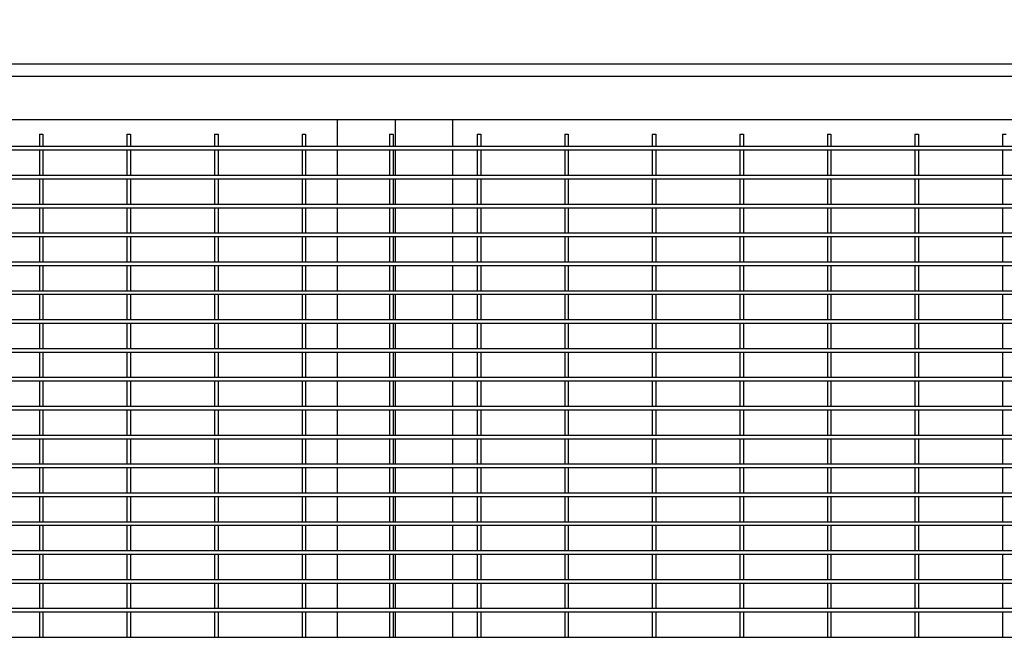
# Model space of a CAD drawing. Header units: inches. Extents: x 36 to 1719, y -84 to 1122.
# Tile 524 of 571: x 953 to 987, y 831 to 853. Entities that reach past the tile are written whole.
import ezdxf

# ---------------------------------------------------------------- set-up
doc = ezdxf.new("R2010")
doc.units = ezdxf.units.IN
doc.header["$LTSCALE"] = 48
doc.header["$MEASUREMENT"] = 0
doc.layers.add('Dimension (ANSI)', color=7, linetype='Continuous', lineweight=25)
doc.layers.add('Visible (ANSI)', color=7, linetype='Continuous', lineweight=30)
doc.styles.add('Note Text (ANSI)', font='tahoma.ttf')
doc.dimstyles.new('Architectural (ANSI)', dxfattribs={"dimscale": 48, "dimtxt": 0.125, "dimasz": 0.098425, "dimexe": 0.125, "dimexo": 0.0625, "dimgap": 0.031496, "dimtad": 0, "dimtih": 1, "dimtoh": 1, "dimdec": 4, "dimrnd": 1e-08, "dimzin": 3, "dimdsep": 46, "dimlunit": 4, "dimtxsty": 'Note Text (ANSI)', "dimcen": 0.09, "dimdle": 0.393701, "dimclrd": 256, "dimclre": 256, "dimclrt": 256, "dimadec": 0, "dimazin": 3, "dimtfac": 0.96, "dimtofl": 0, "dimtmove": 0, "dimatfit": 3, "dimfxl": 1, "dimfrac": 2, "dimtolj": 1, "dimtzin": 12, "dimlwd": -1, "dimlwe": -1, "dimarcsym": 0})

# ---------------------------------------------------------------- blocks, each defined once
blk = doc.blocks.new('*D15')
at = {"layer": 'Defpoints', "color": 0, "transparency": 16777216}
for p in [(1035.918, 852.671), (738.918, 838.715), (1035.918, 741.531)]:
    blk.add_point(p, dxfattribs=at)
at = {"layer": 'Dimension (ANSI)', "transparency": 16777216}
for p, q in [((1035.918, 849.671), (1035.918, 735.531)), ((738.918, 835.715), (738.918, 735.531)), ((743.642, 741.531), (865.572, 741.531)), ((1031.193, 741.531), (889.263, 741.531))]:
    blk.add_line(p, q, dxfattribs=at)
for points in [[(743.642, 742.318), (743.642, 740.743), (738.918, 741.531)], [(1031.193, 742.318), (1031.193, 740.743), (1035.918, 741.531)]]:
    blk.add_solid(points, dxfattribs=at)
at = {"layer": 'Dimension (ANSI)', "transparency": 16777216, "insert": (867.084, 744.652), "char_height": 6, "attachment_point": 1, "style": 'Note Text (ANSI)'}
blk.add_mtext('\\A1;24\'-9"', dxfattribs=at)

msp = doc.modelspace()

# ---------------------------------------------------------------- linework, layer by layer
at = {"layer": 'Visible (ANSI)'}
for p, q in [((1034.37768, 851.13131), (921.53768, 851.13131)), ((921.95768, 850.71131), (1033.95768, 850.71131)), ((923.45768, 849.21131), (1032.45768, 849.21131)), ((963.95768, 849.21131), (963.95768, 848.27381)), ((965.95768, 849.21131), (965.95768, 848.27381)), ((965.95768, 849.21131), (965.95768, 848.27381)), ((967.95768, 848.27381), (967.95768, 849.21131)), ((953.64518, 848.71131), (953.77018, 848.71131)), ((953.64518, 848.71131), (953.64518, 848.27381)), ((953.77018, 848.71131), (953.77018, 848.27381)), ((956.67643, 848.71131), (956.80143, 848.71131)), ((956.67643, 848.71131), (956.67643, 848.27381)), ((956.80143, 848.71131), (956.80143, 848.27381)), ((959.70768, 848.71131), (959.83268, 848.71131)), ((959.70768, 848.71131), (959.70768, 848.27381)), ((959.83268, 848.71131), (959.83268, 848.27381)), ((962.73893, 848.71131), (962.86393, 848.71131)), ((962.73893, 848.71131), (962.73893, 848.27381)), ((962.86393, 848.71131), (962.86393, 848.27381)), ((965.77018, 848.71131), (965.89518, 848.71131)), ((965.77018, 848.71131), (965.77018, 848.27381)), ((965.89518, 848.71131), (965.89518, 848.27381)), ((968.80143, 848.71131), (968.92643, 848.71131)), ((968.80143, 848.71131), (968.80143, 848.27381)), ((968.92643, 848.71131), (968.92643, 848.27381)), ((971.83268, 848.71131), (971.95768, 848.71131)), ((971.83268, 848.71131), (971.83268, 848.27381)), ((971.95768, 848.71131), (971.95768, 848.27381)), ((974.86393, 848.71131), (974.98893, 848.71131)), ((974.86393, 848.71131), (974.86393, 848.27381)), ((974.98893, 848.71131), (974.98893, 848.27381)), ((977.89518, 848.71131), (978.02018, 848.71131)), ((977.89518, 848.71131), (977.89518, 848.27381)), ((978.02018, 848.71131), (978.02018, 848.27381)), ((980.92643, 848.71131), (981.05143, 848.71131)), ((980.92643, 848.71131), (980.92643, 848.27381)), ((981.05143, 848.71131), (981.05143, 848.27381)), ((983.95768, 848.71131), (984.08268, 848.71131)), ((983.95768, 848.71131), (983.95768, 848.27381)), ((984.08268, 848.71131), (984.08268, 848.27381)), ((986.98893, 848.71131), (987.11393, 848.71131)), ((986.98893, 848.71131), (986.98893, 848.27381)), ((953.70768, 848.27381), (950.67643, 848.27381)), ((953.70768, 848.14881), (950.67643, 848.14881)), ((953.64518, 848.14881), (953.64518, 847.27381)), ((956.73893, 848.27381), (953.70768, 848.27381)), ((956.73893, 848.14881), (953.70768, 848.14881)), ((953.77018, 848.14881), (953.77018, 847.27381)), ((956.67643, 848.14881), (956.67643, 847.27381)), ((959.77018, 848.27381), (956.73893, 848.27381)), ((959.77018, 848.14881), (956.73893, 848.14881)), ((956.80143, 848.14881), (956.80143, 847.27381)), ((959.70768, 848.14881), (959.70768, 847.27381)), ((962.80143, 848.27381), (959.77018, 848.27381)), ((962.80143, 848.14881), (959.77018, 848.14881)), ((959.83268, 848.14881), (959.83268, 847.27381)), ((962.73893, 848.14881), (962.73893, 847.27381)), ((965.83268, 848.27381), (962.80143, 848.27381)), ((965.83268, 848.14881), (962.80143, 848.14881)), ((962.86393, 848.14881), (962.86393, 847.27381)), ((963.95768, 848.14881), (963.95768, 847.27381)), ((965.77018, 848.14881), (965.77018, 847.27381)), ((968.86393, 848.27381), (965.83268, 848.27381)), ((968.86393, 848.14881), (965.83268, 848.14881)), ((965.89518, 848.14881), (965.89518, 847.27381)), ((965.95768, 848.14881), (965.95768, 847.27381)), ((965.95768, 848.14881), (965.95768, 847.27381)), ((967.95768, 847.27381), (967.95768, 848.14881)), ((968.80143, 848.14881), (968.80143, 847.27381)), ((971.89518, 848.27381), (968.86393, 848.27381)), ((971.89518, 848.14881), (968.86393, 848.14881)), ((968.92643, 848.14881), (968.92643, 847.27381)), ((971.83268, 848.14881), (971.83268, 847.27381)), ((974.92643, 848.27381), (971.89518, 848.27381)), ((974.92643, 848.14881), (971.89518, 848.14881)), ((971.95768, 848.14881), (971.95768, 847.27381)), ((974.86393, 848.14881), (974.86393, 847.27381)), ((977.95768, 848.27381), (974.92643, 848.27381)), ((977.95768, 848.14881), (974.92643, 848.14881)), ((974.98893, 848.14881), (974.98893, 847.27381)), ((977.89518, 848.14881), (977.89518, 847.27381)), ((980.98893, 848.27381), (977.95768, 848.27381)), ((980.98893, 848.14881), (977.95768, 848.14881)), ((978.02018, 848.14881), (978.02018, 847.27381)), ((980.92643, 848.14881), (980.92643, 847.27381)), ((984.02018, 848.27381), (980.98893, 848.27381)), ((984.02018, 848.14881), (980.98893, 848.14881)), ((981.05143, 848.14881), (981.05143, 847.27381)), ((983.95768, 848.14881), (983.95768, 847.27381)), ((987.05143, 848.27381), (984.02018, 848.27381)), ((987.05143, 848.14881), (984.02018, 848.14881)), ((984.08268, 848.14881), (984.08268, 847.27381)), ((986.98893, 848.14881), (986.98893, 847.27381)), ((990.08268, 848.27381), (987.05143, 848.27381)), ((990.08268, 848.14881), (987.05143, 848.14881)), ((953.70768, 847.27381), (950.67643, 847.27381)), ((953.70768, 847.14881), (950.67643, 847.14881)), ((953.64518, 847.14881), (953.64518, 846.27381)), ((956.73893, 847.27381), (953.70768, 847.27381)), ((956.73893, 847.14881), (953.70768, 847.14881)), ((953.77018, 847.14881), (953.77018, 846.27381)), ((956.67643, 847.14881), (956.67643, 846.27381)), ((959.77018, 847.27381), (956.73893, 847.27381)), ((959.77018, 847.14881), (956.73893, 847.14881)), ((956.80143, 847.14881), (956.80143, 846.27381)), ((959.70768, 847.14881), (959.70768, 846.27381)), ((962.80143, 847.27381), (959.77018, 847.27381)), ((962.80143, 847.14881), (959.77018, 847.14881)), ((959.83268, 847.14881), (959.83268, 846.27381)), ((962.73893, 847.14881), (962.73893, 846.27381)), ((965.83268, 847.27381), (962.80143, 847.27381)), ((965.83268, 847.14881), (962.80143, 847.14881)), ((962.86393, 847.14881), (962.86393, 846.27381)), ((963.95768, 847.14881), (963.95768, 846.27381)), ((965.77018, 847.14881), (965.77018, 846.27381)), ((968.86393, 847.27381), (965.83268, 847.27381)), ((968.86393, 847.14881), (965.83268, 847.14881)), ((965.89518, 847.14881), (965.89518, 846.27381)), ((965.95768, 847.14881), (965.95768, 846.27381)), ((965.95768, 847.14881), (965.95768, 846.27381)), ((967.95768, 846.27381), (967.95768, 847.14881)), ((968.80143, 847.14881), (968.80143, 846.27381)), ((971.89518, 847.27381), (968.86393, 847.27381)), ((971.89518, 847.14881), (968.86393, 847.14881)), ((968.92643, 847.14881), (968.92643, 846.27381)), ((971.83268, 847.14881), (971.83268, 846.27381)), ((974.92643, 847.27381), (971.89518, 847.27381)), ((974.92643, 847.14881), (971.89518, 847.14881)), ((971.95768, 847.14881), (971.95768, 846.27381)), ((974.86393, 847.14881), (974.86393, 846.27381)), ((977.95768, 847.27381), (974.92643, 847.27381)), ((977.95768, 847.14881), (974.92643, 847.14881)), ((974.98893, 847.14881), (974.98893, 846.27381)), ((977.89518, 847.14881), (977.89518, 846.27381)), ((980.98893, 847.27381), (977.95768, 847.27381)), ((980.98893, 847.14881), (977.95768, 847.14881)), ((978.02018, 847.14881), (978.02018, 846.27381)), ((980.92643, 847.14881), (980.92643, 846.27381)), ((984.02018, 847.27381), (980.98893, 847.27381)), ((984.02018, 847.14881), (980.98893, 847.14881)), ((981.05143, 847.14881), (981.05143, 846.27381)), ((983.95768, 847.14881), (983.95768, 846.27381)), ((987.05143, 847.27381), (984.02018, 847.27381)), ((987.05143, 847.14881), (984.02018, 847.14881)), ((984.08268, 847.14881), (984.08268, 846.27381)), ((986.98893, 847.14881), (986.98893, 846.27381)), ((990.08268, 847.27381), (987.05143, 847.27381)), ((990.08268, 847.14881), (987.05143, 847.14881)), ((953.70768, 846.27381), (950.67643, 846.27381)), ((953.70768, 846.14881), (950.67643, 846.14881)), ((953.64518, 846.14881), (953.64518, 845.27381)), ((956.73893, 846.27381), (953.70768, 846.27381)), ((956.73893, 846.14881), (953.70768, 846.14881)), ((953.77018, 846.14881), (953.77018, 845.27381)), ((956.67643, 846.14881), (956.67643, 845.27381)), ((959.77018, 846.27381), (956.73893, 846.27381)), ((959.77018, 846.14881), (956.73893, 846.14881)), ((956.80143, 846.14881), (956.80143, 845.27381)), ((959.70768, 846.14881), (959.70768, 845.27381)), ((962.80143, 846.27381), (959.77018, 846.27381)), ((962.80143, 846.14881), (959.77018, 846.14881)), ((959.83268, 846.14881), (959.83268, 845.27381)), ((962.73893, 846.14881), (962.73893, 845.27381)), ((965.83268, 846.27381), (962.80143, 846.27381)), ((965.83268, 846.14881), (962.80143, 846.14881)), ((962.86393, 846.14881), (962.86393, 845.27381)), ((963.95768, 846.14881), (963.95768, 845.27381)), ((965.77018, 846.14881), (965.77018, 845.27381)), ((968.86393, 846.27381), (965.83268, 846.27381)), ((968.86393, 846.14881), (965.83268, 846.14881)), ((965.89518, 846.14881), (965.89518, 845.27381)), ((965.95768, 846.14881), (965.95768, 845.27381)), ((965.95768, 846.14881), (965.95768, 845.27381)), ((967.95768, 845.27381), (967.95768, 846.14881)), ((968.80143, 846.14881), (968.80143, 845.27381)), ((971.89518, 846.27381), (968.86393, 846.27381)), ((971.89518, 846.14881), (968.86393, 846.14881)), ((968.92643, 846.14881), (968.92643, 845.27381)), ((971.83268, 846.14881), (971.83268, 845.27381)), ((974.92643, 846.27381), (971.89518, 846.27381)), ((974.92643, 846.14881), (971.89518, 846.14881)), ((971.95768, 846.14881), (971.95768, 845.27381)), ((974.86393, 846.14881), (974.86393, 845.27381)), ((977.95768, 846.27381), (974.92643, 846.27381)), ((977.95768, 846.14881), (974.92643, 846.14881)), ((974.98893, 846.14881), (974.98893, 845.27381)), ((977.89518, 846.14881), (977.89518, 845.27381)), ((980.98893, 846.27381), (977.95768, 846.27381)), ((980.98893, 846.14881), (977.95768, 846.14881)), ((978.02018, 846.14881), (978.02018, 845.27381)), ((980.92643, 846.14881), (980.92643, 845.27381)), ((984.02018, 846.27381), (980.98893, 846.27381)), ((984.02018, 846.14881), (980.98893, 846.14881)), ((981.05143, 846.14881), (981.05143, 845.27381)), ((983.95768, 846.14881), (983.95768, 845.27381)), ((987.05143, 846.27381), (984.02018, 846.27381)), ((987.05143, 846.14881), (984.02018, 846.14881)), ((984.08268, 846.14881), (984.08268, 845.27381)), ((986.98893, 846.14881), (986.98893, 845.27381)), ((990.08268, 846.27381), (987.05143, 846.27381)), ((990.08268, 846.14881), (987.05143, 846.14881)), ((953.70768, 845.27381), (950.67643, 845.27381)), ((953.70768, 845.14881), (950.67643, 845.14881)), ((953.64518, 845.14881), (953.64518, 844.27381)), ((956.73893, 845.27381), (953.70768, 845.27381)), ((956.73893, 845.14881), (953.70768, 845.14881)), ((953.77018, 845.14881), (953.77018, 844.27381)), ((956.67643, 845.14881), (956.67643, 844.27381)), ((959.77018, 845.27381), (956.73893, 845.27381)), ((959.77018, 845.14881), (956.73893, 845.14881)), ((956.80143, 845.14881), (956.80143, 844.27381)), ((959.70768, 845.14881), (959.70768, 844.27381)), ((962.80143, 845.27381), (959.77018, 845.27381)), ((962.80143, 845.14881), (959.77018, 845.14881)), ((959.83268, 845.14881), (959.83268, 844.27381)), ((962.73893, 845.14881), (962.73893, 844.27381)), ((965.83268, 845.27381), (962.80143, 845.27381)), ((965.83268, 845.14881), (962.80143, 845.14881)), ((962.86393, 845.14881), (962.86393, 844.27381)), ((963.95768, 845.14881), (963.95768, 844.27381)), ((965.77018, 845.14881), (965.77018, 844.27381)), ((968.86393, 845.27381), (965.83268, 845.27381)), ((968.86393, 845.14881), (965.83268, 845.14881)), ((965.89518, 845.14881), (965.89518, 844.27381)), ((965.95768, 845.14881), (965.95768, 844.27381)), ((965.95768, 845.14881), (965.95768, 844.27381)), ((967.95768, 844.27381), (967.95768, 845.14881)), ((968.80143, 845.14881), (968.80143, 844.27381)), ((971.89518, 845.27381), (968.86393, 845.27381)), ((971.89518, 845.14881), (968.86393, 845.14881)), ((968.92643, 845.14881), (968.92643, 844.27381)), ((971.83268, 845.14881), (971.83268, 844.27381)), ((974.92643, 845.27381), (971.89518, 845.27381)), ((974.92643, 845.14881), (971.89518, 845.14881)), ((971.95768, 845.14881), (971.95768, 844.27381)), ((974.86393, 845.14881), (974.86393, 844.27381)), ((977.95768, 845.27381), (974.92643, 845.27381)), ((977.95768, 845.14881), (974.92643, 845.14881)), ((974.98893, 845.14881), (974.98893, 844.27381)), ((977.89518, 845.14881), (977.89518, 844.27381)), ((980.98893, 845.27381), (977.95768, 845.27381)), ((980.98893, 845.14881), (977.95768, 845.14881)), ((978.02018, 845.14881), (978.02018, 844.27381)), ((980.92643, 845.14881), (980.92643, 844.27381)), ((984.02018, 845.27381), (980.98893, 845.27381)), ((984.02018, 845.14881), (980.98893, 845.14881)), ((981.05143, 845.14881), (981.05143, 844.27381)), ((983.95768, 845.14881), (983.95768, 844.27381)), ((987.05143, 845.27381), (984.02018, 845.27381)), ((987.05143, 845.14881), (984.02018, 845.14881)), ((984.08268, 845.14881), (984.08268, 844.27381)), ((986.98893, 845.14881), (986.98893, 844.27381)), ((990.08268, 845.27381), (987.05143, 845.27381)), ((990.08268, 845.14881), (987.05143, 845.14881)), ((953.70768, 844.27381), (950.67643, 844.27381)), ((953.70768, 844.14881), (950.67643, 844.14881)), ((953.64518, 844.14881), (953.64518, 843.27381)), ((956.73893, 844.27381), (953.70768, 844.27381)), ((956.73893, 844.14881), (953.70768, 844.14881)), ((953.77018, 844.14881), (953.77018, 843.27381)), ((956.67643, 844.14881), (956.67643, 843.27381)), ((959.77018, 844.27381), (956.73893, 844.27381)), ((959.77018, 844.14881), (956.73893, 844.14881)), ((956.80143, 844.14881), (956.80143, 843.27381)), ((959.70768, 844.14881), (959.70768, 843.27381)), ((962.80143, 844.27381), (959.77018, 844.27381)), ((962.80143, 844.14881), (959.77018, 844.14881)), ((959.83268, 844.14881), (959.83268, 843.27381)), ((962.73893, 844.14881), (962.73893, 843.27381)), ((965.83268, 844.27381), (962.80143, 844.27381)), ((965.83268, 844.14881), (962.80143, 844.14881)), ((962.86393, 844.14881), (962.86393, 843.27381)), ((963.95768, 844.14881), (963.95768, 843.27381)), ((965.77018, 844.14881), (965.77018, 843.27381)), ((968.86393, 844.27381), (965.83268, 844.27381)), ((968.86393, 844.14881), (965.83268, 844.14881)), ((965.89518, 844.14881), (965.89518, 843.27381)), ((965.95768, 844.14881), (965.95768, 843.27381)), ((965.95768, 844.14881), (965.95768, 843.27381)), ((967.95768, 843.27381), (967.95768, 844.14881)), ((968.80143, 844.14881), (968.80143, 843.27381)), ((971.89518, 844.27381), (968.86393, 844.27381)), ((971.89518, 844.14881), (968.86393, 844.14881)), ((968.92643, 844.14881), (968.92643, 843.27381)), ((971.83268, 844.14881), (971.83268, 843.27381)), ((974.92643, 844.27381), (971.89518, 844.27381)), ((974.92643, 844.14881), (971.89518, 844.14881)), ((971.95768, 844.14881), (971.95768, 843.27381)), ((974.86393, 844.14881), (974.86393, 843.27381)), ((977.95768, 844.27381), (974.92643, 844.27381)), ((977.95768, 844.14881), (974.92643, 844.14881)), ((974.98893, 844.14881), (974.98893, 843.27381)), ((977.89518, 844.14881), (977.89518, 843.27381)), ((980.98893, 844.27381), (977.95768, 844.27381)), ((980.98893, 844.14881), (977.95768, 844.14881)), ((978.02018, 844.14881), (978.02018, 843.27381)), ((980.92643, 844.14881), (980.92643, 843.27381)), ((984.02018, 844.27381), (980.98893, 844.27381)), ((984.02018, 844.14881), (980.98893, 844.14881)), ((981.05143, 844.14881), (981.05143, 843.27381)), ((983.95768, 844.14881), (983.95768, 843.27381)), ((987.05143, 844.27381), (984.02018, 844.27381)), ((987.05143, 844.14881), (984.02018, 844.14881)), ((984.08268, 844.14881), (984.08268, 843.27381)), ((986.98893, 844.14881), (986.98893, 843.27381)), ((990.08268, 844.27381), (987.05143, 844.27381)), ((990.08268, 844.14881), (987.05143, 844.14881)), ((953.70768, 843.27381), (950.67643, 843.27381)), ((953.70768, 843.14881), (950.67643, 843.14881)), ((953.64518, 843.14881), (953.64518, 842.27381)), ((956.73893, 843.27381), (953.70768, 843.27381)), ((956.73893, 843.14881), (953.70768, 843.14881)), ((953.77018, 843.14881), (953.77018, 842.27381)), ((956.67643, 843.14881), (956.67643, 842.27381)), ((959.77018, 843.27381), (956.73893, 843.27381)), ((959.77018, 843.14881), (956.73893, 843.14881)), ((956.80143, 843.14881), (956.80143, 842.27381)), ((959.70768, 843.14881), (959.70768, 842.27381)), ((962.80143, 843.27381), (959.77018, 843.27381)), ((962.80143, 843.14881), (959.77018, 843.14881)), ((959.83268, 843.14881), (959.83268, 842.27381)), ((962.73893, 843.14881), (962.73893, 842.27381)), ((965.83268, 843.27381), (962.80143, 843.27381)), ((965.83268, 843.14881), (962.80143, 843.14881)), ((962.86393, 843.14881), (962.86393, 842.27381)), ((963.95768, 843.14881), (963.95768, 842.27381)), ((965.77018, 843.14881), (965.77018, 842.27381)), ((968.86393, 843.27381), (965.83268, 843.27381)), ((968.86393, 843.14881), (965.83268, 843.14881)), ((965.89518, 843.14881), (965.89518, 842.27381)), ((965.95768, 843.14881), (965.95768, 842.27381)), ((965.95768, 843.14881), (965.95768, 842.27381)), ((967.95768, 842.27381), (967.95768, 843.14881)), ((968.80143, 843.14881), (968.80143, 842.27381)), ((971.89518, 843.27381), (968.86393, 843.27381)), ((971.89518, 843.14881), (968.86393, 843.14881)), ((968.92643, 843.14881), (968.92643, 842.27381)), ((971.83268, 843.14881), (971.83268, 842.27381)), ((974.92643, 843.27381), (971.89518, 843.27381)), ((974.92643, 843.14881), (971.89518, 843.14881)), ((971.95768, 843.14881), (971.95768, 842.27381)), ((974.86393, 843.14881), (974.86393, 842.27381)), ((977.95768, 843.27381), (974.92643, 843.27381)), ((977.95768, 843.14881), (974.92643, 843.14881)), ((974.98893, 843.14881), (974.98893, 842.27381)), ((977.89518, 843.14881), (977.89518, 842.27381)), ((980.98893, 843.27381), (977.95768, 843.27381)), ((980.98893, 843.14881), (977.95768, 843.14881)), ((978.02018, 843.14881), (978.02018, 842.27381)), ((980.92643, 843.14881), (980.92643, 842.27381)), ((984.02018, 843.27381), (980.98893, 843.27381)), ((984.02018, 843.14881), (980.98893, 843.14881)), ((981.05143, 843.14881), (981.05143, 842.27381)), ((983.95768, 843.14881), (983.95768, 842.27381)), ((987.05143, 843.27381), (984.02018, 843.27381)), ((987.05143, 843.14881), (984.02018, 843.14881)), ((984.08268, 843.14881), (984.08268, 842.27381)), ((986.98893, 843.14881), (986.98893, 842.27381)), ((990.08268, 843.27381), (987.05143, 843.27381)), ((990.08268, 843.14881), (987.05143, 843.14881)), ((953.70768, 842.27381), (950.67643, 842.27381)), ((953.70768, 842.14881), (950.67643, 842.14881)), ((953.64518, 842.14881), (953.64518, 841.27381)), ((956.73893, 842.27381), (953.70768, 842.27381)), ((956.73893, 842.14881), (953.70768, 842.14881)), ((953.77018, 842.14881), (953.77018, 841.27381)), ((956.67643, 842.14881), (956.67643, 841.27381)), ((959.77018, 842.27381), (956.73893, 842.27381)), ((959.77018, 842.14881), (956.73893, 842.14881)), ((956.80143, 842.14881), (956.80143, 841.27381)), ((959.70768, 842.14881), (959.70768, 841.27381)), ((962.80143, 842.27381), (959.77018, 842.27381)), ((962.80143, 842.14881), (959.77018, 842.14881)), ((959.83268, 842.14881), (959.83268, 841.27381)), ((962.73893, 842.14881), (962.73893, 841.27381)), ((965.83268, 842.27381), (962.80143, 842.27381)), ((965.83268, 842.14881), (962.80143, 842.14881)), ((962.86393, 842.14881), (962.86393, 841.27381)), ((963.95768, 842.14881), (963.95768, 841.27381)), ((965.77018, 842.14881), (965.77018, 841.27381)), ((968.86393, 842.27381), (965.83268, 842.27381)), ((968.86393, 842.14881), (965.83268, 842.14881)), ((965.89518, 842.14881), (965.89518, 841.27381)), ((965.95768, 842.14881), (965.95768, 841.27381)), ((965.95768, 842.14881), (965.95768, 841.27381)), ((967.95768, 841.27381), (967.95768, 842.14881)), ((968.80143, 842.14881), (968.80143, 841.27381)), ((971.89518, 842.27381), (968.86393, 842.27381)), ((971.89518, 842.14881), (968.86393, 842.14881)), ((968.92643, 842.14881), (968.92643, 841.27381)), ((971.83268, 842.14881), (971.83268, 841.27381)), ((974.92643, 842.27381), (971.89518, 842.27381)), ((974.92643, 842.14881), (971.89518, 842.14881)), ((971.95768, 842.14881), (971.95768, 841.27381)), ((974.86393, 842.14881), (974.86393, 841.27381)), ((977.95768, 842.27381), (974.92643, 842.27381)), ((977.95768, 842.14881), (974.92643, 842.14881)), ((974.98893, 842.14881), (974.98893, 841.27381)), ((977.89518, 842.14881), (977.89518, 841.27381)), ((980.98893, 842.27381), (977.95768, 842.27381)), ((980.98893, 842.14881), (977.95768, 842.14881)), ((978.02018, 842.14881), (978.02018, 841.27381)), ((980.92643, 842.14881), (980.92643, 841.27381)), ((984.02018, 842.27381), (980.98893, 842.27381)), ((984.02018, 842.14881), (980.98893, 842.14881)), ((981.05143, 842.14881), (981.05143, 841.27381)), ((983.95768, 842.14881), (983.95768, 841.27381)), ((987.05143, 842.27381), (984.02018, 842.27381)), ((987.05143, 842.14881), (984.02018, 842.14881)), ((984.08268, 842.14881), (984.08268, 841.27381)), ((986.98893, 842.14881), (986.98893, 841.27381)), ((990.08268, 842.27381), (987.05143, 842.27381)), ((990.08268, 842.14881), (987.05143, 842.14881)), ((953.70768, 841.27381), (950.67643, 841.27381)), ((953.70768, 841.14881), (950.67643, 841.14881)), ((953.64518, 841.14881), (953.64518, 840.27381)), ((956.73893, 841.27381), (953.70768, 841.27381)), ((956.73893, 841.14881), (953.70768, 841.14881)), ((953.77018, 841.14881), (953.77018, 840.27381)), ((956.67643, 841.14881), (956.67643, 840.27381)), ((959.77018, 841.27381), (956.73893, 841.27381)), ((959.77018, 841.14881), (956.73893, 841.14881)), ((956.80143, 841.14881), (956.80143, 840.27381)), ((959.70768, 841.14881), (959.70768, 840.27381)), ((962.80143, 841.27381), (959.77018, 841.27381)), ((962.80143, 841.14881), (959.77018, 841.14881)), ((959.83268, 841.14881), (959.83268, 840.27381)), ((962.73893, 841.14881), (962.73893, 840.27381)), ((965.83268, 841.27381), (962.80143, 841.27381)), ((965.83268, 841.14881), (962.80143, 841.14881)), ((962.86393, 841.14881), (962.86393, 840.27381)), ((963.95768, 841.14881), (963.95768, 840.27381)), ((965.77018, 841.14881), (965.77018, 840.27381)), ((968.86393, 841.27381), (965.83268, 841.27381)), ((968.86393, 841.14881), (965.83268, 841.14881)), ((965.89518, 841.14881), (965.89518, 840.27381)), ((965.95768, 841.14881), (965.95768, 840.27381)), ((965.95768, 841.14881), (965.95768, 840.27381)), ((967.95768, 840.27381), (967.95768, 841.14881)), ((968.80143, 841.14881), (968.80143, 840.27381)), ((971.89518, 841.27381), (968.86393, 841.27381)), ((971.89518, 841.14881), (968.86393, 841.14881)), ((968.92643, 841.14881), (968.92643, 840.27381)), ((971.83268, 841.14881), (971.83268, 840.27381)), ((974.92643, 841.27381), (971.89518, 841.27381)), ((974.92643, 841.14881), (971.89518, 841.14881)), ((971.95768, 841.14881), (971.95768, 840.27381)), ((974.86393, 841.14881), (974.86393, 840.27381)), ((977.95768, 841.27381), (974.92643, 841.27381)), ((977.95768, 841.14881), (974.92643, 841.14881)), ((974.98893, 841.14881), (974.98893, 840.27381)), ((977.89518, 841.14881), (977.89518, 840.27381)), ((980.98893, 841.27381), (977.95768, 841.27381)), ((980.98893, 841.14881), (977.95768, 841.14881)), ((978.02018, 841.14881), (978.02018, 840.27381)), ((980.92643, 841.14881), (980.92643, 840.27381)), ((984.02018, 841.27381), (980.98893, 841.27381)), ((984.02018, 841.14881), (980.98893, 841.14881)), ((981.05143, 841.14881), (981.05143, 840.27381)), ((983.95768, 841.14881), (983.95768, 840.27381)), ((987.05143, 841.27381), (984.02018, 841.27381)), ((987.05143, 841.14881), (984.02018, 841.14881)), ((984.08268, 841.14881), (984.08268, 840.27381)), ((986.98893, 841.14881), (986.98893, 840.27381)), ((990.08268, 841.27381), (987.05143, 841.27381)), ((990.08268, 841.14881), (987.05143, 841.14881)), ((953.70768, 840.27381), (950.67643, 840.27381)), ((956.73893, 840.27381), (953.70768, 840.27381)), ((959.77018, 840.27381), (956.73893, 840.27381)), ((962.80143, 840.27381), (959.77018, 840.27381)), ((965.83268, 840.27381), (962.80143, 840.27381)), ((968.86393, 840.27381), (965.83268, 840.27381)), ((971.89518, 840.27381), (968.86393, 840.27381)), ((974.92643, 840.27381), (971.89518, 840.27381)), ((977.95768, 840.27381), (974.92643, 840.27381)), ((980.98893, 840.27381), (977.95768, 840.27381)), ((984.02018, 840.27381), (980.98893, 840.27381)), ((987.05143, 840.27381), (984.02018, 840.27381)), ((990.08268, 840.27381), (987.05143, 840.27381)), ((953.70768, 840.14881), (950.67643, 840.14881)), ((953.64518, 840.14881), (953.64518, 839.27381)), ((956.73893, 840.14881), (953.70768, 840.14881)), ((953.77018, 840.14881), (953.77018, 839.27381)), ((956.67643, 840.14881), (956.67643, 839.27381)), ((959.77018, 840.14881), (956.73893, 840.14881)), ((956.80143, 840.14881), (956.80143, 839.27381)), ((959.70768, 840.14881), (959.70768, 839.27381)), ((962.80143, 840.14881), (959.77018, 840.14881)), ((959.83268, 840.14881), (959.83268, 839.27381)), ((962.73893, 840.14881), (962.73893, 839.27381)), ((965.83268, 840.14881), (962.80143, 840.14881)), ((962.86393, 840.14881), (962.86393, 839.27381)), ((963.95768, 840.14881), (963.95768, 839.27381)), ((965.77018, 840.14881), (965.77018, 839.27381)), ((968.86393, 840.14881), (965.83268, 840.14881)), ((965.89518, 840.14881), (965.89518, 839.27381)), ((965.95768, 840.14881), (965.95768, 839.27381)), ((965.95768, 840.14881), (965.95768, 839.27381)), ((967.95768, 839.27381), (967.95768, 840.14881)), ((968.80143, 840.14881), (968.80143, 839.27381)), ((971.89518, 840.14881), (968.86393, 840.14881)), ((968.92643, 840.14881), (968.92643, 839.27381)), ((971.83268, 840.14881), (971.83268, 839.27381)), ((974.92643, 840.14881), (971.89518, 840.14881)), ((971.95768, 840.14881), (971.95768, 839.27381)), ((974.86393, 840.14881), (974.86393, 839.27381)), ((977.95768, 840.14881), (974.92643, 840.14881)), ((974.98893, 840.14881), (974.98893, 839.27381)), ((977.89518, 840.14881), (977.89518, 839.27381)), ((980.98893, 840.14881), (977.95768, 840.14881)), ((978.02018, 840.14881), (978.02018, 839.27381)), ((980.92643, 840.14881), (980.92643, 839.27381)), ((984.02018, 840.14881), (980.98893, 840.14881)), ((981.05143, 840.14881), (981.05143, 839.27381)), ((983.95768, 840.14881), (983.95768, 839.27381)), ((987.05143, 840.14881), (984.02018, 840.14881)), ((984.08268, 840.14881), (984.08268, 839.27381)), ((986.98893, 840.14881), (986.98893, 839.27381)), ((990.08268, 840.14881), (987.05143, 840.14881)), ((953.70768, 839.27381), (950.67643, 839.27381)), ((956.73893, 839.27381), (953.70768, 839.27381)), ((959.77018, 839.27381), (956.73893, 839.27381)), ((962.80143, 839.27381), (959.77018, 839.27381)), ((965.83268, 839.27381), (962.80143, 839.27381)), ((968.86393, 839.27381), (965.83268, 839.27381)), ((971.89518, 839.27381), (968.86393, 839.27381)), ((974.92643, 839.27381), (971.89518, 839.27381)), ((977.95768, 839.27381), (974.92643, 839.27381)), ((980.98893, 839.27381), (977.95768, 839.27381)), ((984.02018, 839.27381), (980.98893, 839.27381)), ((987.05143, 839.27381), (984.02018, 839.27381)), ((990.08268, 839.27381), (987.05143, 839.27381)), ((953.70768, 839.14881), (950.67643, 839.14881)), ((953.64518, 839.14881), (953.64518, 838.27381)), ((956.73893, 839.14881), (953.70768, 839.14881)), ((953.77018, 839.14881), (953.77018, 838.27381)), ((956.67643, 839.14881), (956.67643, 838.27381)), ((959.77018, 839.14881), (956.73893, 839.14881)), ((956.80143, 839.14881), (956.80143, 838.27381)), ((959.70768, 839.14881), (959.70768, 838.27381)), ((962.80143, 839.14881), (959.77018, 839.14881)), ((959.83268, 839.14881), (959.83268, 838.27381)), ((962.73893, 839.14881), (962.73893, 838.27381)), ((965.83268, 839.14881), (962.80143, 839.14881)), ((962.86393, 839.14881), (962.86393, 838.27381)), ((963.95768, 839.14881), (963.95768, 838.27381)), ((965.77018, 839.14881), (965.77018, 838.27381)), ((968.86393, 839.14881), (965.83268, 839.14881)), ((965.89518, 839.14881), (965.89518, 838.27381)), ((965.95768, 839.14881), (965.95768, 838.27381)), ((965.95768, 839.14881), (965.95768, 838.27381)), ((967.95768, 838.27381), (967.95768, 839.14881)), ((968.80143, 839.14881), (968.80143, 838.27381)), ((971.89518, 839.14881), (968.86393, 839.14881)), ((968.92643, 839.14881), (968.92643, 838.27381)), ((971.83268, 839.14881), (971.83268, 838.27381)), ((974.92643, 839.14881), (971.89518, 839.14881)), ((971.95768, 839.14881), (971.95768, 838.27381)), ((974.86393, 839.14881), (974.86393, 838.27381)), ((977.95768, 839.14881), (974.92643, 839.14881)), ((974.98893, 839.14881), (974.98893, 838.27381)), ((977.89518, 839.14881), (977.89518, 838.27381)), ((980.98893, 839.14881), (977.95768, 839.14881)), ((978.02018, 839.14881), (978.02018, 838.27381)), ((980.92643, 839.14881), (980.92643, 838.27381)), ((984.02018, 839.14881), (980.98893, 839.14881)), ((981.05143, 839.14881), (981.05143, 838.27381)), ((983.95768, 839.14881), (983.95768, 838.27381)), ((987.05143, 839.14881), (984.02018, 839.14881)), ((984.08268, 839.14881), (984.08268, 838.27381)), ((986.98893, 839.14881), (986.98893, 838.27381)), ((990.08268, 839.14881), (987.05143, 839.14881)), ((953.70768, 838.27381), (950.67643, 838.27381)), ((956.73893, 838.27381), (953.70768, 838.27381)), ((959.77018, 838.27381), (956.73893, 838.27381)), ((962.80143, 838.27381), (959.77018, 838.27381)), ((965.83268, 838.27381), (962.80143, 838.27381)), ((968.86393, 838.27381), (965.83268, 838.27381)), ((971.89518, 838.27381), (968.86393, 838.27381)), ((974.92643, 838.27381), (971.89518, 838.27381)), ((977.95768, 838.27381), (974.92643, 838.27381)), ((980.98893, 838.27381), (977.95768, 838.27381)), ((984.02018, 838.27381), (980.98893, 838.27381)), ((987.05143, 838.27381), (984.02018, 838.27381)), ((990.08268, 838.27381), (987.05143, 838.27381)), ((953.70768, 838.14881), (950.67643, 838.14881)), ((953.64518, 838.14881), (953.64518, 837.27381)), ((956.73893, 838.14881), (953.70768, 838.14881)), ((953.77018, 838.14881), (953.77018, 837.27381)), ((956.67643, 838.14881), (956.67643, 837.27381)), ((959.77018, 838.14881), (956.73893, 838.14881)), ((956.80143, 838.14881), (956.80143, 837.27381)), ((959.70768, 838.14881), (959.70768, 837.27381)), ((962.80143, 838.14881), (959.77018, 838.14881)), ((959.83268, 838.14881), (959.83268, 837.27381)), ((962.73893, 838.14881), (962.73893, 837.27381)), ((965.83268, 838.14881), (962.80143, 838.14881)), ((962.86393, 838.14881), (962.86393, 837.27381)), ((963.95768, 838.14881), (963.95768, 837.27381)), ((965.77018, 838.14881), (965.77018, 837.27381)), ((968.86393, 838.14881), (965.83268, 838.14881)), ((965.89518, 838.14881), (965.89518, 837.27381)), ((965.95768, 838.14881), (965.95768, 837.27381)), ((965.95768, 838.14881), (965.95768, 837.27381)), ((967.95768, 837.27381), (967.95768, 838.14881)), ((968.80143, 838.14881), (968.80143, 837.27381)), ((971.89518, 838.14881), (968.86393, 838.14881)), ((968.92643, 838.14881), (968.92643, 837.27381)), ((971.83268, 838.14881), (971.83268, 837.27381)), ((974.92643, 838.14881), (971.89518, 838.14881)), ((971.95768, 838.14881), (971.95768, 837.27381)), ((974.86393, 838.14881), (974.86393, 837.27381)), ((977.95768, 838.14881), (974.92643, 838.14881)), ((974.98893, 838.14881), (974.98893, 837.27381)), ((977.89518, 838.14881), (977.89518, 837.27381)), ((980.98893, 838.14881), (977.95768, 838.14881)), ((978.02018, 838.14881), (978.02018, 837.27381)), ((980.92643, 838.14881), (980.92643, 837.27381)), ((984.02018, 838.14881), (980.98893, 838.14881)), ((981.05143, 838.14881), (981.05143, 837.27381)), ((983.95768, 838.14881), (983.95768, 837.27381)), ((987.05143, 838.14881), (984.02018, 838.14881)), ((984.08268, 838.14881), (984.08268, 837.27381)), ((986.98893, 838.14881), (986.98893, 837.27381)), ((990.08268, 838.14881), (987.05143, 838.14881)), ((953.70768, 837.27381), (950.67643, 837.27381)), ((956.73893, 837.27381), (953.70768, 837.27381)), ((959.77018, 837.27381), (956.73893, 837.27381)), ((962.80143, 837.27381), (959.77018, 837.27381)), ((965.83268, 837.27381), (962.80143, 837.27381)), ((968.86393, 837.27381), (965.83268, 837.27381)), ((971.89518, 837.27381), (968.86393, 837.27381)), ((974.92643, 837.27381), (971.89518, 837.27381)), ((977.95768, 837.27381), (974.92643, 837.27381)), ((980.98893, 837.27381), (977.95768, 837.27381)), ((984.02018, 837.27381), (980.98893, 837.27381)), ((987.05143, 837.27381), (984.02018, 837.27381)), ((990.08268, 837.27381), (987.05143, 837.27381)), ((953.70768, 837.14881), (950.67643, 837.14881)), ((953.64518, 837.14881), (953.64518, 836.27381)), ((956.73893, 837.14881), (953.70768, 837.14881)), ((953.77018, 837.14881), (953.77018, 836.27381)), ((956.67643, 837.14881), (956.67643, 836.27381)), ((959.77018, 837.14881), (956.73893, 837.14881)), ((956.80143, 837.14881), (956.80143, 836.27381)), ((959.70768, 837.14881), (959.70768, 836.27381)), ((962.80143, 837.14881), (959.77018, 837.14881)), ((959.83268, 837.14881), (959.83268, 836.27381)), ((962.73893, 837.14881), (962.73893, 836.27381)), ((965.83268, 837.14881), (962.80143, 837.14881)), ((962.86393, 837.14881), (962.86393, 836.27381)), ((963.95768, 837.14881), (963.95768, 836.27381)), ((965.77018, 837.14881), (965.77018, 836.27381)), ((968.86393, 837.14881), (965.83268, 837.14881)), ((965.89518, 837.14881), (965.89518, 836.27381)), ((965.95768, 837.14881), (965.95768, 836.27381)), ((965.95768, 837.14881), (965.95768, 836.27381)), ((967.95768, 836.27381), (967.95768, 837.14881)), ((968.80143, 837.14881), (968.80143, 836.27381)), ((971.89518, 837.14881), (968.86393, 837.14881)), ((968.92643, 837.14881), (968.92643, 836.27381)), ((971.83268, 837.14881), (971.83268, 836.27381)), ((974.92643, 837.14881), (971.89518, 837.14881)), ((971.95768, 837.14881), (971.95768, 836.27381)), ((974.86393, 837.14881), (974.86393, 836.27381)), ((977.95768, 837.14881), (974.92643, 837.14881)), ((974.98893, 837.14881), (974.98893, 836.27381)), ((977.89518, 837.14881), (977.89518, 836.27381)), ((980.98893, 837.14881), (977.95768, 837.14881)), ((978.02018, 837.14881), (978.02018, 836.27381)), ((980.92643, 837.14881), (980.92643, 836.27381)), ((984.02018, 837.14881), (980.98893, 837.14881)), ((981.05143, 837.14881), (981.05143, 836.27381)), ((983.95768, 837.14881), (983.95768, 836.27381)), ((987.05143, 837.14881), (984.02018, 837.14881)), ((984.08268, 837.14881), (984.08268, 836.27381)), ((986.98893, 837.14881), (986.98893, 836.27381)), ((990.08268, 837.14881), (987.05143, 837.14881)), ((953.70768, 836.27381), (950.67643, 836.27381)), ((956.73893, 836.27381), (953.70768, 836.27381)), ((959.77018, 836.27381), (956.73893, 836.27381)), ((962.80143, 836.27381), (959.77018, 836.27381)), ((965.83268, 836.27381), (962.80143, 836.27381)), ((968.86393, 836.27381), (965.83268, 836.27381)), ((971.89518, 836.27381), (968.86393, 836.27381)), ((974.92643, 836.27381), (971.89518, 836.27381)), ((977.95768, 836.27381), (974.92643, 836.27381)), ((980.98893, 836.27381), (977.95768, 836.27381)), ((984.02018, 836.27381), (980.98893, 836.27381)), ((987.05143, 836.27381), (984.02018, 836.27381)), ((990.08268, 836.27381), (987.05143, 836.27381)), ((953.70768, 836.14881), (950.67643, 836.14881)), ((953.64518, 836.14881), (953.64518, 835.27381)), ((956.73893, 836.14881), (953.70768, 836.14881)), ((953.77018, 836.14881), (953.77018, 835.27381)), ((956.67643, 836.14881), (956.67643, 835.27381)), ((959.77018, 836.14881), (956.73893, 836.14881)), ((956.80143, 836.14881), (956.80143, 835.27381)), ((959.70768, 836.14881), (959.70768, 835.27381)), ((962.80143, 836.14881), (959.77018, 836.14881)), ((959.83268, 836.14881), (959.83268, 835.27381)), ((962.73893, 836.14881), (962.73893, 835.27381)), ((965.83268, 836.14881), (962.80143, 836.14881)), ((962.86393, 836.14881), (962.86393, 835.27381)), ((963.95768, 836.14881), (963.95768, 835.27381)), ((965.77018, 836.14881), (965.77018, 835.27381)), ((968.86393, 836.14881), (965.83268, 836.14881)), ((965.89518, 836.14881), (965.89518, 835.27381)), ((965.95768, 836.14881), (965.95768, 835.27381)), ((965.95768, 836.14881), (965.95768, 835.27381)), ((967.95768, 835.27381), (967.95768, 836.14881)), ((968.80143, 836.14881), (968.80143, 835.27381)), ((971.89518, 836.14881), (968.86393, 836.14881)), ((968.92643, 836.14881), (968.92643, 835.27381)), ((971.83268, 836.14881), (971.83268, 835.27381)), ((974.92643, 836.14881), (971.89518, 836.14881)), ((971.95768, 836.14881), (971.95768, 835.27381)), ((974.86393, 836.14881), (974.86393, 835.27381)), ((977.95768, 836.14881), (974.92643, 836.14881)), ((974.98893, 836.14881), (974.98893, 835.27381)), ((977.89518, 836.14881), (977.89518, 835.27381)), ((980.98893, 836.14881), (977.95768, 836.14881)), ((978.02018, 836.14881), (978.02018, 835.27381)), ((980.92643, 836.14881), (980.92643, 835.27381)), ((984.02018, 836.14881), (980.98893, 836.14881)), ((981.05143, 836.14881), (981.05143, 835.27381)), ((983.95768, 836.14881), (983.95768, 835.27381)), ((987.05143, 836.14881), (984.02018, 836.14881)), ((984.08268, 836.14881), (984.08268, 835.27381)), ((986.98893, 836.14881), (986.98893, 835.27381)), ((990.08268, 836.14881), (987.05143, 836.14881)), ((953.70768, 835.27381), (950.67643, 835.27381)), ((956.73893, 835.27381), (953.70768, 835.27381)), ((959.77018, 835.27381), (956.73893, 835.27381)), ((962.80143, 835.27381), (959.77018, 835.27381)), ((965.83268, 835.27381), (962.80143, 835.27381)), ((968.86393, 835.27381), (965.83268, 835.27381)), ((971.89518, 835.27381), (968.86393, 835.27381)), ((974.92643, 835.27381), (971.89518, 835.27381)), ((977.95768, 835.27381), (974.92643, 835.27381)), ((980.98893, 835.27381), (977.95768, 835.27381)), ((984.02018, 835.27381), (980.98893, 835.27381)), ((987.05143, 835.27381), (984.02018, 835.27381)), ((990.08268, 835.27381), (987.05143, 835.27381)), ((953.70768, 835.14881), (950.67643, 835.14881)), ((953.64518, 835.14881), (953.64518, 834.27381)), ((956.73893, 835.14881), (953.70768, 835.14881)), ((953.77018, 835.14881), (953.77018, 834.27381)), ((956.67643, 835.14881), (956.67643, 834.27381)), ((959.77018, 835.14881), (956.73893, 835.14881)), ((956.80143, 835.14881), (956.80143, 834.27381)), ((959.70768, 835.14881), (959.70768, 834.27381)), ((962.80143, 835.14881), (959.77018, 835.14881)), ((959.83268, 835.14881), (959.83268, 834.27381)), ((962.73893, 835.14881), (962.73893, 834.27381)), ((965.83268, 835.14881), (962.80143, 835.14881)), ((962.86393, 835.14881), (962.86393, 834.27381)), ((963.95768, 835.14881), (963.95768, 834.27381)), ((965.77018, 835.14881), (965.77018, 834.27381)), ((968.86393, 835.14881), (965.83268, 835.14881)), ((965.89518, 835.14881), (965.89518, 834.27381)), ((965.95768, 835.14881), (965.95768, 834.27381)), ((965.95768, 835.14881), (965.95768, 834.27381)), ((967.95768, 834.27381), (967.95768, 835.14881)), ((968.80143, 835.14881), (968.80143, 834.27381)), ((971.89518, 835.14881), (968.86393, 835.14881)), ((968.92643, 835.14881), (968.92643, 834.27381)), ((971.83268, 835.14881), (971.83268, 834.27381)), ((974.92643, 835.14881), (971.89518, 835.14881)), ((971.95768, 835.14881), (971.95768, 834.27381)), ((974.86393, 835.14881), (974.86393, 834.27381)), ((977.95768, 835.14881), (974.92643, 835.14881)), ((974.98893, 835.14881), (974.98893, 834.27381)), ((977.89518, 835.14881), (977.89518, 834.27381)), ((980.98893, 835.14881), (977.95768, 835.14881)), ((978.02018, 835.14881), (978.02018, 834.27381)), ((980.92643, 835.14881), (980.92643, 834.27381)), ((984.02018, 835.14881), (980.98893, 835.14881)), ((981.05143, 835.14881), (981.05143, 834.27381)), ((983.95768, 835.14881), (983.95768, 834.27381)), ((987.05143, 835.14881), (984.02018, 835.14881)), ((984.08268, 835.14881), (984.08268, 834.27381)), ((986.98893, 835.14881), (986.98893, 834.27381)), ((990.08268, 835.14881), (987.05143, 835.14881)), ((953.70768, 834.27381), (950.67643, 834.27381)), ((953.70768, 834.14881), (950.67643, 834.14881)), ((953.64518, 834.14881), (953.64518, 833.27381)), ((956.73893, 834.27381), (953.70768, 834.27381)), ((956.73893, 834.14881), (953.70768, 834.14881)), ((953.77018, 834.14881), (953.77018, 833.27381)), ((956.67643, 834.14881), (956.67643, 833.27381)), ((959.77018, 834.27381), (956.73893, 834.27381)), ((959.77018, 834.14881), (956.73893, 834.14881)), ((956.80143, 834.14881), (956.80143, 833.27381)), ((959.70768, 834.14881), (959.70768, 833.27381)), ((962.80143, 834.27381), (959.77018, 834.27381)), ((962.80143, 834.14881), (959.77018, 834.14881)), ((959.83268, 834.14881), (959.83268, 833.27381)), ((962.73893, 834.14881), (962.73893, 833.27381)), ((965.83268, 834.27381), (962.80143, 834.27381)), ((965.83268, 834.14881), (962.80143, 834.14881)), ((962.86393, 834.14881), (962.86393, 833.27381)), ((963.95768, 834.14881), (963.95768, 833.27381)), ((965.77018, 834.14881), (965.77018, 833.27381)), ((968.86393, 834.27381), (965.83268, 834.27381)), ((968.86393, 834.14881), (965.83268, 834.14881)), ((965.89518, 834.14881), (965.89518, 833.27381)), ((965.95768, 834.14881), (965.95768, 833.27381)), ((965.95768, 834.14881), (965.95768, 833.27381)), ((967.95768, 833.27381), (967.95768, 834.14881)), ((968.80143, 834.14881), (968.80143, 833.27381)), ((971.89518, 834.27381), (968.86393, 834.27381)), ((971.89518, 834.14881), (968.86393, 834.14881)), ((968.92643, 834.14881), (968.92643, 833.27381)), ((971.83268, 834.14881), (971.83268, 833.27381)), ((974.92643, 834.27381), (971.89518, 834.27381)), ((974.92643, 834.14881), (971.89518, 834.14881)), ((971.95768, 834.14881), (971.95768, 833.27381)), ((974.86393, 834.14881), (974.86393, 833.27381)), ((977.95768, 834.27381), (974.92643, 834.27381)), ((977.95768, 834.14881), (974.92643, 834.14881)), ((974.98893, 834.14881), (974.98893, 833.27381)), ((977.89518, 834.14881), (977.89518, 833.27381)), ((980.98893, 834.27381), (977.95768, 834.27381)), ((980.98893, 834.14881), (977.95768, 834.14881)), ((978.02018, 834.14881), (978.02018, 833.27381)), ((980.92643, 834.14881), (980.92643, 833.27381)), ((984.02018, 834.27381), (980.98893, 834.27381)), ((984.02018, 834.14881), (980.98893, 834.14881)), ((981.05143, 834.14881), (981.05143, 833.27381)), ((983.95768, 834.14881), (983.95768, 833.27381)), ((987.05143, 834.27381), (984.02018, 834.27381)), ((987.05143, 834.14881), (984.02018, 834.14881)), ((984.08268, 834.14881), (984.08268, 833.27381)), ((986.98893, 834.14881), (986.98893, 833.27381)), ((990.08268, 834.27381), (987.05143, 834.27381)), ((990.08268, 834.14881), (987.05143, 834.14881)), ((953.70768, 833.27381), (950.67643, 833.27381)), ((953.70768, 833.14881), (950.67643, 833.14881)), ((953.64518, 833.14881), (953.64518, 832.27381)), ((956.73893, 833.27381), (953.70768, 833.27381)), ((956.73893, 833.14881), (953.70768, 833.14881)), ((953.77018, 833.14881), (953.77018, 832.27381)), ((956.67643, 833.14881), (956.67643, 832.27381)), ((959.77018, 833.27381), (956.73893, 833.27381)), ((959.77018, 833.14881), (956.73893, 833.14881)), ((956.80143, 833.14881), (956.80143, 832.27381)), ((959.70768, 833.14881), (959.70768, 832.27381)), ((962.80143, 833.27381), (959.77018, 833.27381)), ((962.80143, 833.14881), (959.77018, 833.14881)), ((959.83268, 833.14881), (959.83268, 832.27381)), ((962.73893, 833.14881), (962.73893, 832.27381)), ((965.83268, 833.27381), (962.80143, 833.27381)), ((965.83268, 833.14881), (962.80143, 833.14881)), ((962.86393, 833.14881), (962.86393, 832.27381)), ((963.95768, 833.14881), (963.95768, 832.27381)), ((965.77018, 833.14881), (965.77018, 832.27381)), ((968.86393, 833.27381), (965.83268, 833.27381)), ((968.86393, 833.14881), (965.83268, 833.14881)), ((965.89518, 833.14881), (965.89518, 832.27381)), ((965.95768, 833.14881), (965.95768, 832.27381)), ((965.95768, 833.14881), (965.95768, 832.27381)), ((967.95768, 832.27381), (967.95768, 833.14881)), ((968.80143, 833.14881), (968.80143, 832.27381)), ((971.89518, 833.27381), (968.86393, 833.27381)), ((971.89518, 833.14881), (968.86393, 833.14881)), ((968.92643, 833.14881), (968.92643, 832.27381)), ((971.83268, 833.14881), (971.83268, 832.27381)), ((974.92643, 833.27381), (971.89518, 833.27381)), ((974.92643, 833.14881), (971.89518, 833.14881)), ((971.95768, 833.14881), (971.95768, 832.27381)), ((974.86393, 833.14881), (974.86393, 832.27381)), ((977.95768, 833.27381), (974.92643, 833.27381)), ((977.95768, 833.14881), (974.92643, 833.14881)), ((974.98893, 833.14881), (974.98893, 832.27381)), ((977.89518, 833.14881), (977.89518, 832.27381)), ((980.98893, 833.27381), (977.95768, 833.27381)), ((980.98893, 833.14881), (977.95768, 833.14881)), ((978.02018, 833.14881), (978.02018, 832.27381)), ((980.92643, 833.14881), (980.92643, 832.27381)), ((984.02018, 833.27381), (980.98893, 833.27381)), ((984.02018, 833.14881), (980.98893, 833.14881)), ((981.05143, 833.14881), (981.05143, 832.27381)), ((983.95768, 833.14881), (983.95768, 832.27381)), ((987.05143, 833.27381), (984.02018, 833.27381)), ((987.05143, 833.14881), (984.02018, 833.14881)), ((984.08268, 833.14881), (984.08268, 832.27381)), ((986.98893, 833.14881), (986.98893, 832.27381)), ((990.08268, 833.27381), (987.05143, 833.27381)), ((990.08268, 833.14881), (987.05143, 833.14881)), ((953.70768, 832.27381), (950.67643, 832.27381)), ((953.70768, 832.14881), (950.67643, 832.14881)), ((953.64518, 832.14881), (953.64518, 831.27381)), ((956.73893, 832.27381), (953.70768, 832.27381)), ((956.73893, 832.14881), (953.70768, 832.14881)), ((953.77018, 832.14881), (953.77018, 831.27381)), ((956.67643, 832.14881), (956.67643, 831.27381)), ((959.77018, 832.27381), (956.73893, 832.27381)), ((959.77018, 832.14881), (956.73893, 832.14881)), ((956.80143, 832.14881), (956.80143, 831.27381)), ((959.70768, 832.14881), (959.70768, 831.27381)), ((962.80143, 832.27381), (959.77018, 832.27381)), ((962.80143, 832.14881), (959.77018, 832.14881)), ((959.83268, 832.14881), (959.83268, 831.27381)), ((962.73893, 832.14881), (962.73893, 831.27381)), ((965.83268, 832.27381), (962.80143, 832.27381)), ((965.83268, 832.14881), (962.80143, 832.14881)), ((962.86393, 832.14881), (962.86393, 831.27381)), ((963.95768, 832.14881), (963.95768, 831.27381)), ((965.77018, 832.14881), (965.77018, 831.27381)), ((968.86393, 832.27381), (965.83268, 832.27381)), ((968.86393, 832.14881), (965.83268, 832.14881)), ((965.89518, 832.14881), (965.89518, 831.27381)), ((965.95768, 832.14881), (965.95768, 831.27381)), ((965.95768, 832.14881), (965.95768, 831.27381)), ((967.95768, 831.27381), (967.95768, 832.14881)), ((968.80143, 832.14881), (968.80143, 831.27381)), ((971.89518, 832.27381), (968.86393, 832.27381)), ((971.89518, 832.14881), (968.86393, 832.14881)), ((968.92643, 832.14881), (968.92643, 831.27381)), ((971.83268, 832.14881), (971.83268, 831.27381)), ((974.92643, 832.27381), (971.89518, 832.27381)), ((974.92643, 832.14881), (971.89518, 832.14881)), ((971.95768, 832.14881), (971.95768, 831.27381)), ((974.86393, 832.14881), (974.86393, 831.27381)), ((977.95768, 832.27381), (974.92643, 832.27381)), ((977.95768, 832.14881), (974.92643, 832.14881)), ((974.98893, 832.14881), (974.98893, 831.27381)), ((977.89518, 832.14881), (977.89518, 831.27381)), ((980.98893, 832.27381), (977.95768, 832.27381)), ((980.98893, 832.14881), (977.95768, 832.14881)), ((978.02018, 832.14881), (978.02018, 831.27381)), ((980.92643, 832.14881), (980.92643, 831.27381)), ((984.02018, 832.27381), (980.98893, 832.27381)), ((984.02018, 832.14881), (980.98893, 832.14881)), ((981.05143, 832.14881), (981.05143, 831.27381)), ((983.95768, 832.14881), (983.95768, 831.27381)), ((987.05143, 832.27381), (984.02018, 832.27381)), ((987.05143, 832.14881), (984.02018, 832.14881)), ((984.08268, 832.14881), (984.08268, 831.27381)), ((986.98893, 832.14881), (986.98893, 831.27381)), ((990.08268, 832.27381), (987.05143, 832.27381)), ((990.08268, 832.14881), (987.05143, 832.14881)), ((953.70768, 831.27381), (950.67643, 831.27381)), ((956.73893, 831.27381), (953.70768, 831.27381)), ((959.77018, 831.27381), (956.73893, 831.27381)), ((962.80143, 831.27381), (959.77018, 831.27381)), ((965.83268, 831.27381), (962.80143, 831.27381)), ((968.86393, 831.27381), (965.83268, 831.27381)), ((971.89518, 831.27381), (968.86393, 831.27381)), ((974.92643, 831.27381), (971.89518, 831.27381)), ((977.95768, 831.27381), (974.92643, 831.27381)), ((980.98893, 831.27381), (977.95768, 831.27381)), ((984.02018, 831.27381), (980.98893, 831.27381)), ((987.05143, 831.27381), (984.02018, 831.27381)), ((990.08268, 831.27381), (987.05143, 831.27381))]:
    msp.add_line(p, q, dxfattribs=at)

# ---------------------------------------------------------------- dimensions: what is measured, and where the dimension line sits
at = {"layer": 'Dimension (ANSI)'}
dim = msp.add_linear_dim(base=(1035.91768, 741.53077), p1=(738.91768, 838.7154), p2=(1035.91768, 852.67131), dimstyle='Architectural (ANSI)', override={"dimgap": 0.031496, "dimtih": 0, "dimtoh": 0, "dimdec": 4, "dimlfac": 1, "dimtol": 0, "dimlim": 0, "dimtp": 0, "dimtm": 0, "dimtdec": 2, "dimatfit": 1}, dxfattribs=at)
dim.commit()
dim.dimension.update_dxf_attribs({"geometry": '*D15', "text_midpoint": (877.41768, 741.53077), "dimtype": 160})

doc.saveas('drawing.dxf')
